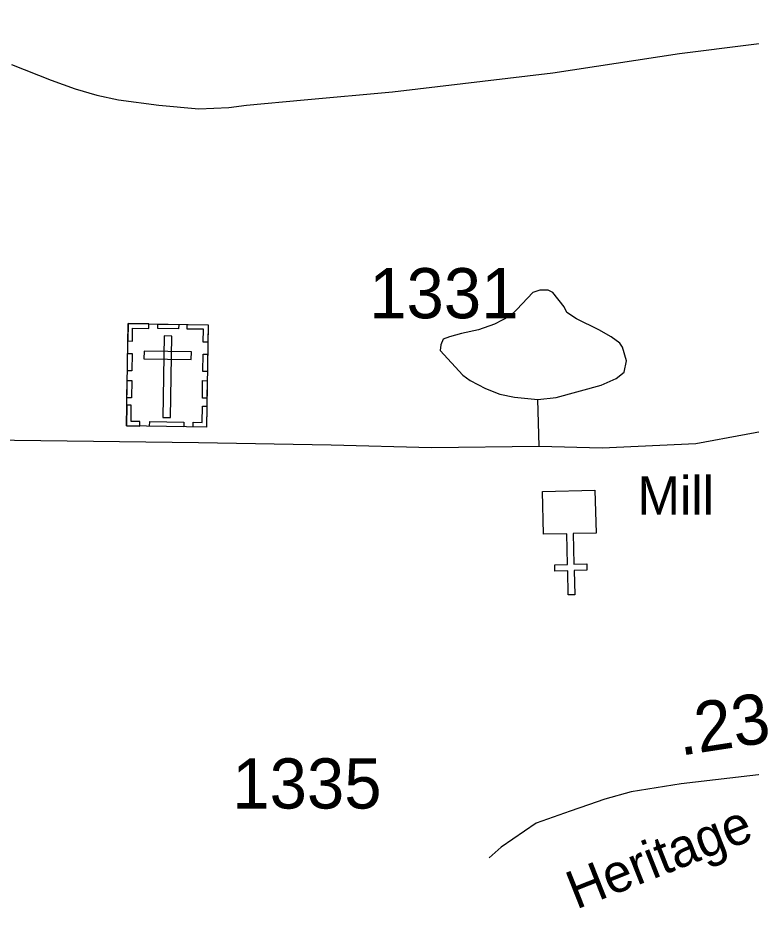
# Model space of a CAD drawing. Extents: x 2220236 to 2384410, y 720751 to 894131.
# Drawn here: x 2257447 to 2259274, y 796604 to 798821 of the extents above; entities that cross this region are included whole.
import ezdxf

# ---------------------------------------------------------------- set-up
doc = ezdxf.new("R2010")
doc.units = 0
doc.layers.add('Default', color=7, linetype='Continuous')

msp = doc.modelspace()

# ---------------------------------------------------------------- linework, layer by layer
at = {"layer": 'Default'}
msp.add_line((2258745.7, 797754.5), (2258742.1, 797870.9), dxfattribs=at)
for points in [[(2257431.9, 798704.6), (2257530.1, 798665.4), (2257590.4, 798643.9), (2257644.5, 798628.2), (2257698.4, 798616.7), (2257798.6, 798603.6), (2257898.5, 798594.4), (2257972.6, 798597.1), (2258016.5, 798603.3), (2258160.3, 798616.6), (2258380.1, 798636.2), (2258779.6, 798683.6), (2259095.4, 798731.9), (2259802.2, 798820.7)], [(2255162.9, 797760.7), (2255334.2, 797785.5), (2255515.9, 797797.9), (2255664.5, 797799.9), (2255802.7, 797806.1), (2256130.9, 797806.1), (2256469.3, 797803), (2256729.4, 797796.8), (2257094.7, 797781.3), (2257439.3, 797769), (2257897.5, 797763.8), (2258227.7, 797757.6), (2258477.4, 797751.4), (2258745.7, 797754.5), (2258902.6, 797750.4), (2259135.8, 797760.7), (2259511.6, 797830.4), (2259868.6, 797911.6), (2259880.6, 797913.7), (2260002.3, 797946.8), (2260115.7, 797990), (2260281, 798055.4), (2260416.4, 798124.8)], [(2258742.1, 797870.9), (2258788.2, 797875.4), (2258899.9, 797906.4), (2258937.8, 797922.6), (2258957.5, 797938.8), (2258963.3, 797966.9), (2258953, 798000.6), (2258947, 798010.6), (2258924.9, 798026.4), (2258894.6, 798044.2), (2258838.4, 798071.7), (2258814.3, 798087.3), (2258808.1, 798101.3), (2258779.8, 798137), (2258767.8, 798142.8), (2258747.7, 798142.8), (2258729.8, 798136.6), (2258690.1, 798094.2), (2258672.4, 798078.2), (2258634.4, 798057.8), (2258594.7, 798043.6), (2258552.7, 798035.2), (2258522.7, 798026.8), (2258506.8, 798020.7), (2258500.9, 798006.7), (2258499, 797992.7), (2258555.6, 797931.2), (2258573.7, 797917.5), (2258612, 797897.7), (2258647.9, 797884), (2258684.2, 797876.5), (2258742.1, 797870.9)], [(2259868.1, 796674.9), (2259811.6, 796752.2), (2259722.7, 796852.7), (2259682.3, 796888.3), (2259654.1, 796908.1), (2259628, 796921.8), (2259578.1, 796927.5), (2259417, 796942.2), (2259306.5, 796938.2), (2259099.7, 796914.1), (2258975.2, 796894), (2258909, 796875.9), (2258868.8, 796861.9), (2258822.6, 796845.8), (2258738.3, 796815.7), (2258651, 796756.3), (2258621.3, 796729.9)]]:
    msp.add_lwpolyline(points, dxfattribs=at)
for points in [[(2257722.1, 798059.5), (2257921.2, 798056.4), (2257917.2, 797801.8), (2257718.2, 797804.9)], [(2257721.4, 798016.2), (2257732.8, 798016), (2257733.3, 798048.2), (2257773.8, 798047.5), (2257774, 798058.7), (2257722.1, 798059.5)], [(2257796.2, 798058.3), (2257848, 798057.5), (2257847.8, 798046.1), (2257796, 798046.9)], [(2257920.6, 798013), (2257909.2, 798013.2), (2257909.7, 798045.4), (2257869.2, 798046), (2257869.3, 798057.2), (2257921.2, 798056.3)], [(2257830.7, 798028.5), (2257812, 798028.8), (2257808.8, 797826), (2257827.5, 797825.7)], [(2257761.8, 797990.8), (2257761.6, 797972.1), (2257879.3, 797970.3), (2257879.6, 797989)], [(2257720.3, 797942), (2257720.9, 797985.3), (2257732.3, 797985.2), (2257731.6, 797941.8)], [(2257908, 797940.1), (2257908.7, 797983.5), (2257920.1, 797983.3), (2257919.4, 797940)], [(2257719.2, 797874.8), (2257719.9, 797918.1), (2257731.3, 797917.9), (2257730.6, 797874.6)], [(2257907, 797874.2), (2257907.6, 797917.5), (2257919, 797917.4), (2257918.4, 797874.1)], [(2257751.2, 797804.4), (2257751.4, 797815.9), (2257729.4, 797816.2), (2257730, 797856.7), (2257718.9, 797856.8), (2257718.1, 797804.9)], [(2257884.1, 797802.3), (2257884.3, 797813.8), (2257906.3, 797813.5), (2257906.9, 797853.9), (2257918, 797853.7), (2257917.2, 797801.8)], [(2257775.8, 797815.5), (2257860.6, 797814.2), (2257860.5, 797802.8), (2257775.6, 797804.1)], [(2258887.4, 797538.2), (2258830.5, 797536.7), (2258832.4, 797460.6), (2258864.4, 797461.4), (2258864.8, 797445.4), (2258832.8, 797444.6), (2258834.3, 797384.5), (2258818.3, 797384.1), (2258816.8, 797444.2), (2258784.8, 797443.4), (2258784.4, 797459.4), (2258816.4, 797460.2), (2258814.5, 797536.3), (2258756.9, 797535), (2258754.2, 797641.4), (2258884.8, 797644.7)]]:
    msp.add_lwpolyline(points, close=True, dxfattribs=at)

# ---------------------------------------------------------------- texts
for s, height, p in [('1331', 125, (2258322.4, 798072.7)), ('Mill', 95, (2258990.7, 797584.2)), ('1335', 125, (2257981.4, 796852.3))]:
    msp.add_text(s, height=height, dxfattribs=at).set_placement(p)
for s, height, rotation, p in [('.23', 125, 8.7069, (2259097.3, 796983.6)), ('Heritage', 95, 21.5928, (2258838, 796600.5))]:
    msp.add_text(s, height=height, rotation=rotation, dxfattribs=at).set_placement(p)

doc.saveas('drawing.dxf')
